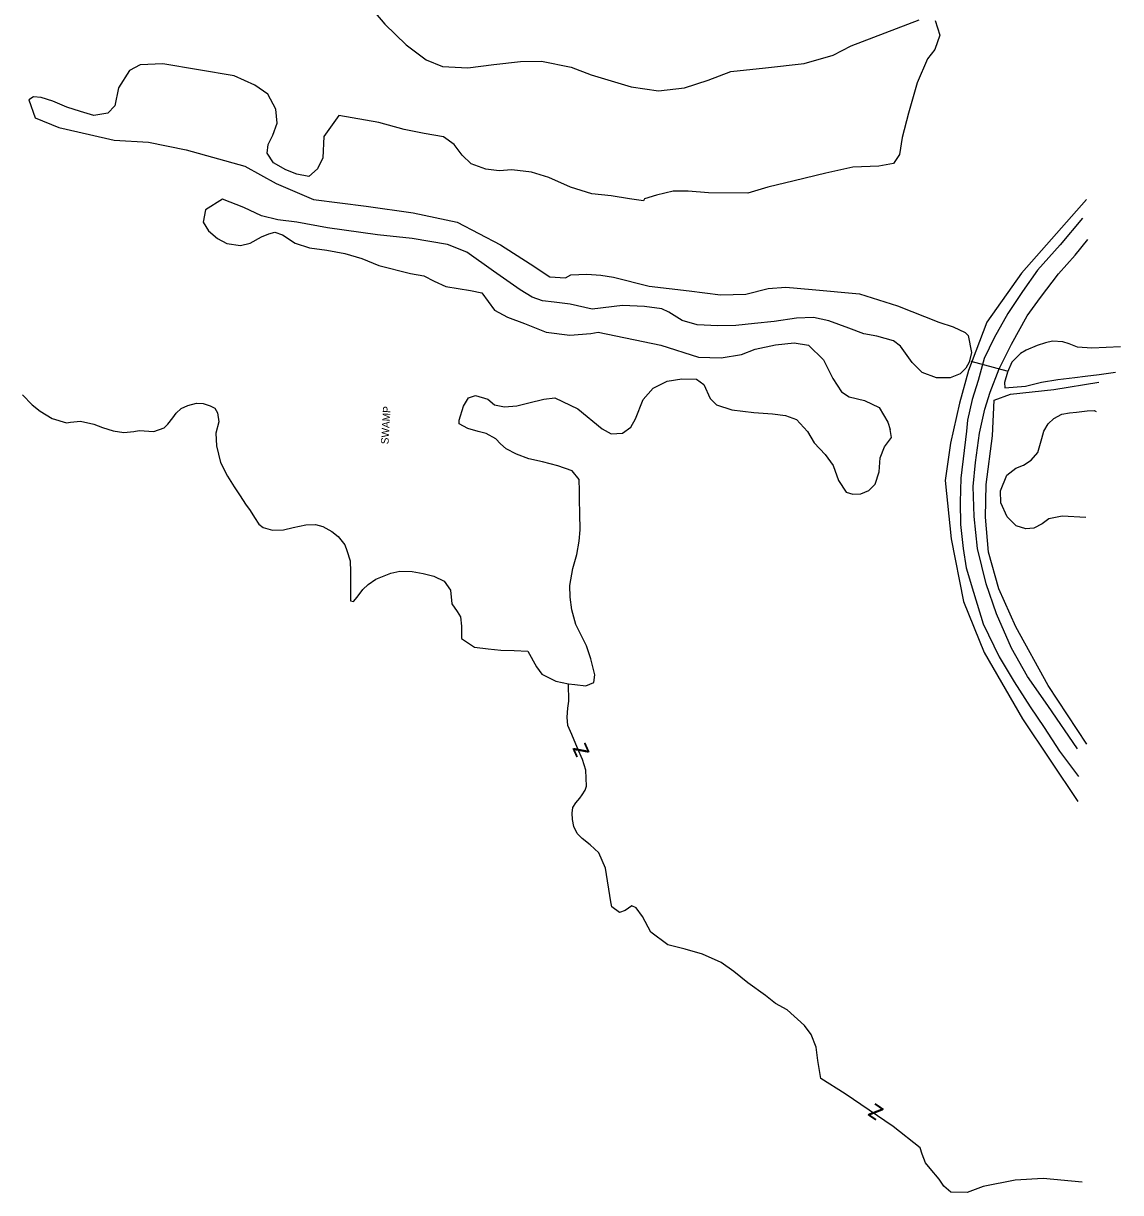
# Model space of a CAD drawing. Extents: x 2030130 to 2036320, y 723205 to 762423.
# Drawn here: x 2031834 to 2032416, y 751099 to 751719 of the extents above; entities that cross this region are included whole.
import ezdxf

# ---------------------------------------------------------------- set-up
doc = ezdxf.new("R2010")
doc.units = 0
for name, color, linetype in [('Draft_Station Labels Major', 7, 'Continuous'), ('Draft_Station Tics Major', 7, 'Continuous'), ('Draft_Station Tics Minor', 7, 'Continuous'), ('Prop Alignment Horizontal', 7, 'Continuous'), ('Prop Alignment Vertical', 7, 'Continuous')]:
    doc.layers.add(name, color=color, linetype=linetype)

msp = doc.modelspace()

# ---------------------------------------------------------------- linework, layer by layer
at = {"layer": 'Draft_Station Labels Major'}
for points in [[(2032396.02, 751615.56), (2032384.3, 751601.41), (2032372.19, 751587.94), (2032364.21, 751576.56), (2032356.53, 751564.9), (2032349.26, 751552.08), (2032343.99, 751541.04), (2032340.68, 751529.45), (2032337.53, 751519.41), (2032334.99, 751508.41), (2032334.49, 751502.48)], [(2032341.49, 751501.52), (2032344.31, 751514.27), (2032347.18, 751523.24), (2032351.84, 751535.63), (2032358.43, 751548.73), (2032366.74, 751563.7), (2032373.86, 751573.51), (2032383.28, 751585.97), (2032392.15, 751595.9), (2032399, 751604.16)], [(2032334.49, 751502.48), (2032331.52, 751477.57), (2032331.1, 751464.93), (2032331.34, 751453.07), (2032332.75, 751440.26), (2032334.42, 751430.06), (2032338.24, 751417.09), (2032343.46, 751400.38), (2032351.87, 751382.83), (2032359.75, 751369.52), (2032368.3, 751356.32), (2032375.76, 751345.32), (2032383.92, 751332.69), (2032394.02, 751319.32)], [(2032393.45, 751333.97), (2032377.74, 751357.02), (2032366.95, 751372.31), (2032358.37, 751387.44), (2032350.53, 751405.57), (2032344.94, 751421.51), (2032340.46, 751440.36), (2032338.52, 751457.21), (2032338.04, 751473.12), (2032339.32, 751485.96), (2032341.49, 751501.52)]]:
    msp.add_lwpolyline(points, dxfattribs=at)
at = {"layer": 'Draft_Station Tics Major'}
for points in [[(2032398.18, 751625.41), (2032363.75, 751586.44), (2032345.36, 751560.4), (2032335.58, 751534.65), (2032330.81, 751517.33), (2032325.97, 751496.24)], [(2032348.34, 751500.14), (2032349.22, 751518.98), (2032357.9, 751522.22), (2032380.96, 751524.71), (2032404.78, 751528.56)], [(2032398.4, 751336.54), (2032377.87, 751367.53), (2032360.8, 751398.76), (2032351.78, 751418.8), (2032346.24, 751438.31), (2032344.57, 751456.9), (2032344.94, 751474.17), (2032348.34, 751500.14)], [(2032325.97, 751496.24), (2032323.13, 751476.36), (2032326.34, 751445.36), (2032332.91, 751412.11), (2032343.84, 751385.08), (2032364.31, 751349.88), (2032393.55, 751306.11)]]:
    msp.add_lwpolyline(points, dxfattribs=at)
at = {"layer": 'Draft_Station Tics Minor'}
msp.add_line((2032336.75, 751539.68), (2032355.87, 751534.53), dxfattribs=at)
at = {"layer": 'Prop Alignment Horizontal'}
for points in [[(2032017.79, 751727.82), (2032025.87, 751718.45), (2032037.08, 751707.57), (2032047.67, 751699.6), (2032056.44, 751696.05), (2032069.82, 751695.29), (2032083.74, 751697.05), (2032097.86, 751698.62), (2032108.9, 751698.79), (2032124.64, 751695.73), (2032135.35, 751691.64), (2032156.57, 751685.18), (2032171.13, 751683.07), (2032184.86, 751684.64), (2032197.39, 751688.71), (2032209.53, 751693.35), (2032227.9, 751695.37), (2032248.4, 751697.62), (2032263.83, 751702.12), (2032273.25, 751706.91), (2032309.46, 751720.83)], [(2032317.99, 751720.38), (2032320.44, 751712.67), (2032317.65, 751705.07), (2032313.84, 751700.17), (2032308.42, 751687.3), (2032303.82, 751671.34), (2032300.34, 751658.31), (2032298.93, 751649.38), (2032295.71, 751644.48), (2032287.98, 751643.2), (2032274.23, 751642.61), (2032259.94, 751639.48), (2032243.15, 751635.35), (2032229.06, 751632.04), (2032218.45, 751628.78), (2032197.53, 751629.04), (2032186.86, 751629.84), (2032178.92, 751629.92), (2032170.04, 751627.84), (2032163.67, 751625.81), (2032163.11, 751624.83), (2032155.73, 751625.88), (2032146.02, 751627.48), (2032135.73, 751628.48), (2032124.44, 751631.99), (2032112.94, 751637.05), (2032103.59, 751640.01), (2032093.31, 751641.21), (2032086.53, 751640.71), (2032079.35, 751641.57), (2032071.56, 751644.36), (2032066.84, 751648.94)], [(2032066.84, 751648.94), (2032062.69, 751654.69), (2032057.01, 751658.67), (2032046.71, 751660.45), (2032036.02, 751662.61), (2032022.6, 751666.28), (2032001.43, 751670.03), (2031993.46, 751658.86), (2031992.86, 751647.62), (2031990.04, 751641.76), (2031985.45, 751637.62), (2031979.04, 751638.88), (2031973.19, 751641.12), (2031966.74, 751644.9), (2031963.37, 751650.08), (2031963.88, 751654.73), (2031966.33, 751659.61), (2031968.75, 751666.04), (2031968.05, 751673.39), (2031963.67, 751681.27), (2031956.82, 751686.2), (2031945.89, 751691.07), (2031908.02, 751697.47), (2031896.01, 751696.9), (2031890.25, 751693.91), (2031884.38, 751684.71), (2031882.59, 751675.19), (2031878.78, 751671.26), (2031871.43, 751669.98), (2031864.23, 751672.2), (2031857.03, 751674.42), (2031849.62, 751677.6), (2031843.39, 751679.63), (2031839.31, 751679.96), (2031836.82, 751678.37), (2031840.26, 751668.74), (2031852.74, 751663.69), (2031869.07, 751659.88), (2031882.09, 751656.97), (2031900.32, 751655.9), (2031920.34, 751651.74), (2031951.47, 751643.11), (2031968.07, 751633.87), (2031987.96, 751625.46), (2032015.91, 751622.01), (2032040.77, 751618.32), (2032064.28, 751613.45), (2032087.13, 751601.4), (2032102.98, 751591.37), (2032113.35, 751584.36), (2032121.69, 751583.91), (2032124.57, 751585.5), (2032133.09, 751585.82), (2032140.46, 751585.35), (2032147.26, 751584.3), (2032166.12, 751579.55), (2032187.28, 751576.96), (2032203.97, 751574.89), (2032217.33, 751575.29), (2032229.3, 751578.18), (2032238.59, 751578.91), (2032252.55, 751577.76), (2032277.77, 751575.43), (2032297.83, 751568.96), (2032319.85, 751560.38), (2032327.44, 751557.98), (2032333.88, 751554.98), (2032335.46, 751553.26), (2032337.14, 751544.37), (2032335.87, 751539.12), (2032334.17, 751536), (2032331.11, 751533.04), (2032325.92, 751530.83), (2032318.55, 751530.92), (2032310.96, 751533.71), (2032305.64, 751539.05), (2032299.51, 751547.67), (2032295.78, 751550.52), (2032287.03, 751552.91), (2032280.04, 751554.16), (2032272.05, 751557.14), (2032261.53, 751561.04), (2032253.36, 751562.86), (2032244.26, 751562.53), (2032232.47, 751560.8), (2032222.03, 751559.67), (2032212.16, 751558.55), (2032202.48, 751558.4), (2032191.62, 751559.01), (2032183.64, 751561.21), (2032176.6, 751565.76), (2032172.89, 751567.44), (2032163.57, 751568.66), (2032151.94, 751569.26), (2032135.89, 751567.27), (2032124.23, 751570), (2032115.69, 751571.03), (2032109.48, 751571.71), (2032104.02, 751573.56), (2032097.57, 751577.53), (2032083.47, 751587.39)], [(2032083.47, 751587.39), (2032069.37, 751597.44), (2032059.04, 751601.55), (2032040.39, 751604.75), (2032021.96, 751606.8), (2031995.36, 751610.46), (2031979.04, 751613.5), (2031968.95, 751614.71), (2031960.39, 751616.71), (2031951.02, 751621.21), (2031939.72, 751625.69), (2031930.7, 751619.94), (2031929.44, 751613.52), (2031932.23, 751608.92), (2031936.94, 751604.73), (2031942.02, 751602.09), (2031949.2, 751601.04), (2031954.41, 751602.28), (2031960.37, 751605.66), (2031964.22, 751607.27), (2031967.5, 751608.1), (2031971.59, 751606.8), (2031978.24, 751602.26), (2031985.83, 751599.85), (2031994.96, 751598.64), (2032004.67, 751596.85), (2032013.63, 751594.08), (2032022.59, 751590.53), (2032039.51, 751586.14), (2032046.51, 751584.89), (2032051.97, 751582.07), (2032058.22, 751579.26), (2032071.23, 751577.13), (2032077.25, 751575.87), (2032083.98, 751566.67), (2032091.01, 751563.1), (2032099.97, 751559.75), (2032111.47, 751555.08), (2032124.09, 751553.53), (2032135.12, 751554.28), (2032138.98, 751555.11), (2032172.22, 751548.25), (2032192.27, 751541.78), (2032204.29, 751541.38), (2032215.11, 751543.29), (2032222.43, 751546.11), (2032233.24, 751548.41), (2032243.11, 751549.33), (2032250.68, 751548.09), (2032258.55, 751540.46), (2032263.54, 751530.47), (2032268.11, 751523.37), (2032272.21, 751520.72), (2032280.38, 751518.9), (2032288.18, 751515.15), (2032292.76, 751507.28), (2032293.98, 751503.42)], [(2032416.33, 751547.32), (2032401.04, 751546.51), (2032393.48, 751547.17), (2032388.99, 751548.84), (2032385.68, 751549.96), (2032380.25, 751550.26), (2032376.39, 751549.43), (2032371.96, 751548), (2032366.18, 751545.59), (2032363.11, 751543.8), (2032358.53, 751539.08), (2032356.29, 751533.82), (2032354.63, 751528.37), (2032354.87, 751525.46), (2032365.89, 751526.41), (2032374.39, 751528.47), (2032383.08, 751529.96), (2032391.98, 751531.07), (2032397.58, 751531.73), (2032404.93, 751532.62), (2032413.63, 751533.91)], [(2032123.98, 751420.63), (2032125.61, 751429.72), (2032127.73, 751437.17), (2032129, 751444.23), (2032129.5, 751450.12), (2032129.4, 751458.9), (2032129.21, 751466.33), (2032129.15, 751470.86), (2032128.98, 751476.84), (2032125.26, 751481.43), (2032117.7, 751484.13), (2032109.48, 751486.35), (2032102.32, 751487.9), (2032095.63, 751490.32), (2032090.29, 751493.15), (2032087.17, 751495.91), (2032084.73, 751498.39), (2032079.58, 751501.22), (2032075.32, 751502.43), (2032069.8, 751503.9), (2032065.24, 751506.35), (2032065.21, 751508.38), (2032067.53, 751515.84), (2032070.18, 751520.31), (2032073.93, 751521.51), (2032080.43, 751519.54), (2032083.94, 751516.59), (2032089.36, 751515.5), (2032095.91, 751515.96), (2032102.26, 751517.49), (2032110.25, 751519.52), (2032116.12, 751520.26), (2032128.25, 751514.43), (2032141.21, 751503.82), (2032145.98, 751501.08), (2032151.95, 751501.54), (2032156.35, 751504.58), (2032158.8, 751509.15), (2032162.93, 751519.33), (2032168.26, 751525.28), (2032175.73, 751529.13), (2032183.53, 751530.29), (2032191.25, 751530.19), (2032195.05, 751527.34), (2032198.52, 751519.96), (2032201.84, 751516.43), (2032210.07, 751513.92), (2032221.67, 751512.52), (2032231.61, 751511.78), (2032238.48, 751510.89), (2032244.39, 751508.65), (2032250.06, 751502.45), (2032253.61, 751496.42), (2032259.57, 751490.12), (2032263.69, 751484.38), (2032266.68, 751476.41), (2032270.62, 751470.09), (2032274.2, 751469.17), (2032278.45, 751469.22), (2032282.67, 751471.11), (2032286, 751474.43), (2032288.24, 751480.92), (2032288.73, 751488.35), (2032290.97, 751494.27), (2032294.67, 751499.23), (2032293.98, 751503.42)], [(2031833.59, 751521.75), (2031838.58, 751516.6), (2031842.87, 751513.18), (2031849.28, 751509.21), (2031856.84, 751506.89), (2031858.95, 751507.3), (2031864.25, 751507.85), (2031871.41, 751506.2), (2031876.06, 751504.52), (2031881.68, 751502.66), (2031887.29, 751501.86), (2031892.59, 751502.31), (2031895.38, 751502.83), (2031903.3, 751502.44), (2031908.77, 751504.34), (2031910.58, 751506.29), (2031913.24, 751509.7), (2031915.04, 751512.14), (2031917.72, 751514.49), (2031921.27, 751516.17), (2031925.79, 751517.38), (2031929.46, 751517.14), (2031933.04, 751516.02), (2031935.56, 751514.7), (2031937.04, 751512.21), (2031937.68, 751507.49), (2031936.21, 751501.4), (2031936.48, 751494.84), (2031938.52, 751485.99), (2031942.28, 751478.61), (2031945.92, 751472.96), (2031948.96, 751468.27), (2031951.91, 751463.87), (2031954.27, 751460.52), (2031956.63, 751456.79), (2031958.99, 751453.15), (2031961.33, 751451.44), (2031966.26, 751449.96), (2031971.95, 751450.12), (2031977.25, 751451.35), (2031983.89, 751452.78), (2031989.09, 751453.03), (2031992.96, 751452.02), (2031997.63, 751449.38), (2032001.04, 751446.62), (2032004.56, 751442.22), (2032005.66, 751439.15), (2032007.37, 751433.77), (2032007.54, 751427.98), (2032007.52, 751421.32), (2032007.68, 751415.92), (2032007.53, 751412.45), (2032009.27, 751412.08), (2032011.18, 751414.42), (2032014.12, 751418.51), (2032016.98, 751421.25), (2032021.09, 751424), (2032029.06, 751427.28), (2032033.78, 751428.21), (2032040.24, 751428.09), (2032046.14, 751427.01), (2032051.85, 751425.63), (2032057.28, 751422.99), (2032060.72, 751418.21), (2032061.39, 751410.89), (2032064.24, 751406.87), (2032066.01, 751404), (2032066.45, 751399.08), (2032066.53, 751392.62), (2032073.44, 751387.98), (2032080.59, 751387), (2032087.45, 751386.41), (2032094.49, 751386.21), (2032101.73, 751385.82), (2032106.37, 751377.58), (2032109.22, 751373.56), (2032116.5, 751369.88), (2032123.36, 751368.42), (2032126.65, 751368.18), (2032132.45, 751367.38), (2032136.77, 751369.26), (2032137.3, 751373.23), (2032135.07, 751381.79), (2032132.86, 751388.71), (2032127.22, 751400.02), (2032125.1, 751407.81), (2032124.25, 751414.46), (2032123.98, 751420.63)], [(2032397.95, 751456.77), (2032385.22, 751457.49), (2032378.29, 751455.95), (2032374.76, 751453.4), (2032370.25, 751451.04), (2032366.01, 751450.69), (2032360.98, 751452.27), (2032356.1, 751457.13), (2032352.73, 751464.51), (2032352.55, 751470.88), (2032355.93, 751479.11), (2032360.7, 751482.93), (2032364.83, 751484.53), (2032368.94, 751487.18), (2032372.36, 751491.27), (2032374.49, 751498.72), (2032375.5, 751502.59), (2032377.87, 751506.48), (2032380.92, 751509.22), (2032385.13, 751511.58), (2032389.27, 751512.21), (2032392.83, 751512.64), (2032398.61, 751513.39), (2032402.37, 751513.53), (2032403.34, 751513.06)], [(2032395.85, 751104.12), (2032375.22, 751106.09), (2032360.33, 751105.13), (2032343.45, 751101.73), (2032334.88, 751098.53), (2032326.17, 751098.81), (2032322.45, 751101.96), (2032319.99, 751105.7), (2032315.18, 751111.35), (2032312.72, 751114.32), (2032311.02, 751118.85), (2032310.01, 751122.32), (2032295.66, 751133.56), (2032270.19, 751150.95), (2032257.23, 751159.01), (2032255.56, 751168.57), (2032254.7, 751175.72), (2032252.01, 751182.46), (2032248.47, 751187.15), (2032239.27, 751195.55), (2032233.14, 751198.86), (2032227.86, 751203.06), (2032218.4, 751209.81), (2032211.07, 751215.81), (2032204.24, 751220.66), (2032194.41, 751224.99), (2032185.19, 751227.78), (2032176.07, 751229.99), (2032166.99, 751236.75), (2032162.63, 751245.11), (2032159.29, 751249.62), (2032156.85, 751250.65), (2032153.4, 751248.29), (2032150.42, 751247.09), (2032146.22, 751250.23), (2032145.7, 751252.74), (2032142.97, 751270.6), (2032139.39, 751278.78), (2032134.79, 751282.98), (2032130.49, 751286.41), (2032127.94, 751289.09), (2032126.06, 751292.84), (2032125.43, 751296.51), (2032125.3, 751299.89), (2032125.55, 751302.8), (2032127.26, 751305.33), (2032129.36, 751307.78), (2032130.59, 751309.63), (2032132.11, 751312.07), (2032132.86, 751314.21), (2032132.47, 751322.71), (2032130.66, 751328.3), (2032128.16, 751334.37), (2032125.08, 751341.58), (2032122.99, 751346.4), (2032122.64, 751350.84), (2032122.97, 751355.59), (2032123.41, 751359.36), (2032123.36, 751368.42)]]:
    msp.add_lwpolyline(points, dxfattribs=at)

# ---------------------------------------------------------------- texts
for rotation, p in [(114.17178, (2032134.77, 751331.85)), (145.60919, (2032291.18, 751142.66))]:
    msp.add_text('z', height=10, rotation=rotation, dxfattribs=at).set_placement(p)
at = {"layer": 'Prop Alignment Vertical'}
msp.add_text('SWAMP', height=4, rotation=86.63173, dxfattribs=at).set_placement((2032027.72, 751495.5))

doc.saveas('drawing.dxf')
